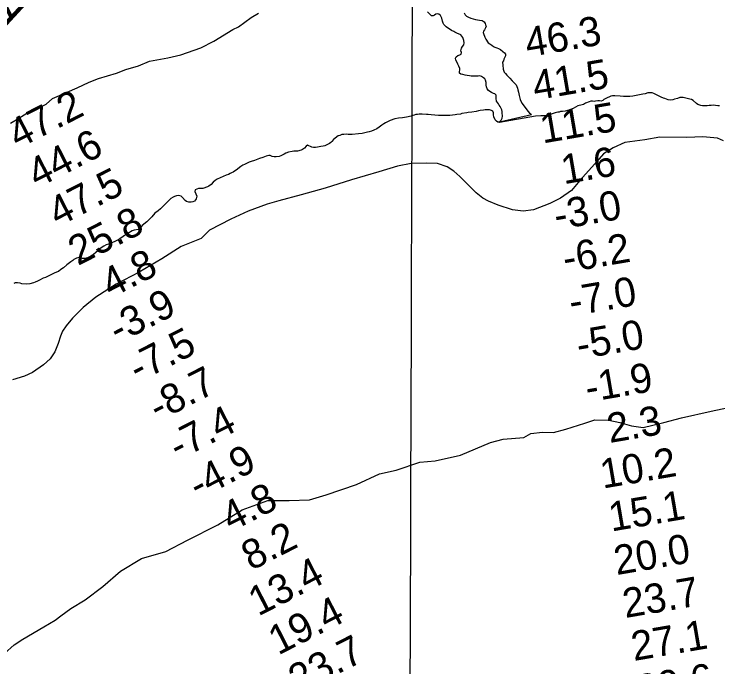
# Model space of a CAD drawing. Extents: x 3146026 to 3183936, y 897894 to 923344.
# Drawn here: x 3165052 to 3166658, y 915854 to 917345 of the extents above; entities that cross this region are included whole.
import ezdxf

# ---------------------------------------------------------------- set-up
doc = ezdxf.new("R2010")
doc.units = 0
for name, color, linetype in [('V-GRID-MAJR', 7, 'Continuous'), ('V-RIVR-EDGE', 7, 'Continuous'), ('V-RIVR-RANG', 7, 'Continuous'), ('V-RIVR-RANG-IDEN', 7, 'Continuous'), ('V-SITE-VEGE', 7, 'Continuous'), ('V-TOPO-SHOR', 7, 'Continuous')]:
    doc.layers.add(name, color=color, linetype=linetype)

msp = doc.modelspace()

# ---------------------------------------------------------------- linework, layer by layer
at = {"layer": 'V-GRID-MAJR'}
msp.add_spline([(3165916.254, 903324.403), (3165935.643, 909383.804), (3165955.043, 915446.67), (3165974.444, 921509.584), (3165974.455, 921513)], degree=3, dxfattribs=at)
at = {"layer": 'V-RIVR-EDGE'}
for points in [[(3166671.010960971, 917055.7046625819), (3166657.3202911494, 917061.5250974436), (3166623.826010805, 917064.3489315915), (3166586.9710815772, 917062.9172785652), (3166525.4532160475, 917063.9830653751), (3166491.3279863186, 917057.9763085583), (3166445.932712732, 917051.3883054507), (3166419.1032493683, 917039.8814834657), (3166397.445197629, 917025.9254185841), (3166376.677465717, 917002.5258872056), (3166343.083026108, 916964.8438966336), (3166324.1448838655, 916942.3535120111), (3166299.1269363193, 916924.4465150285), (3166274.7331604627, 916912.6291133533), (3166237.5405407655, 916897.7977901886), (3166213.7777142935, 916894.8109794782), (3166189.117037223, 916898.2220845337), (3166156.5544959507, 916908.352981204), (3166134.954431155, 916917.8476569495), (3166121.5705756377, 916924.5810039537), (3166106.6775001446, 916936.8001076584), (3166090.575994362, 916952.9814396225), (3166069.0045464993, 916974.0492081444), (3166055.938048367, 916985.9592383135), (3166040.1260361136, 916996.0487157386), (3166018.5206997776, 917003.4115059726), (3165992.3312227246, 917004.3899358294), (3165958.2187953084, 917003.5606152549), (3165927.443671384, 916997.5455745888), (3165884.4690237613, 916984.5558903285), (3165821.9908022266, 916966.7415218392), (3165761.641453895, 916947.7036615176), (3165707.3922439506, 916932.3054005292), (3165656.191597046, 916918.1178290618), (3165629.677984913, 916911.1785800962), (3165586.6943003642, 916894.5342349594), (3165546.4478460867, 916876.3603367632), (3165497.9625902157, 916851.8111151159), (3165478.7274236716, 916832.3670343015), (3165433.6088413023, 916814.5097404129), (3165389.6813684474, 916785.6854515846), (3165337.2225881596, 916755.359473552), (3165285.0766467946, 916728.3828482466), (3165238.405165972, 916698.3471168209), (3165209.7190021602, 916674.967165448), (3165185.2943501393, 916650.6630057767), (3165171.2418913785, 916633.3380081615), (3165162.988028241, 916620.8715832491), (3165158.3918382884, 916609.6143417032), (3165152.563119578, 916592.5735660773), (3165145.512415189, 916574.0130273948), (3165134.8123214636, 916557.5934111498), (3165119.551432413, 916544.2306417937), (3165093.9243747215, 916526.325150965), (3165075.629984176, 916517.8427935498), (3165048.808804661, 916509.686077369)], [(3166535.1389736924, 916411.9543793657), (3166574.8256891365, 916422.9609053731), (3166643.0768762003, 916437.8627495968), (3166682.362095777, 916446.8872934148)], [(3165030.343438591, 915884.6346084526), (3165052.602636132, 915904.8059125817), (3165072.0670531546, 915917.4488225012), (3165119.7277883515, 915945.4892158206), (3165145.9411436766, 915960.8916025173), (3165158.657603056, 915971.1716282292), (3165181.7011598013, 915987.7716379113), (3165214.2698028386, 916007.1242597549), (3165254.4021438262, 916037.9594335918), (3165294.941864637, 916073.1561450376), (3165342.604561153, 916101.9897234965), (3165398.1667473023, 916117.7161339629), (3165448.2011539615, 916143.3710879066), (3165517.295539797, 916178.4971918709), (3165572.508205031, 916213.2610263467), (3165631.2568609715, 916234.5318875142), (3165679.6411544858, 916234.4122470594), (3165726.442019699, 916235.4863069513), (3165764.543345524, 916246.8933481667), (3165833.213680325, 916270.9158408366), (3165885.623719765, 916294.978540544), (3165923.7181809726, 916303.6094337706), (3165977.6998807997, 916321.719322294), (3166013.0034841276, 916324.4081915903), (3166070.9383610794, 916337.3525701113), (3166139.2258325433, 916366.9283394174), (3166168.194742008, 916373.9954175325), (3166215.400045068, 916378.2412373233), (3166231.286303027, 916387.3236400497), (3166258.261462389, 916390.0331031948), (3166282.848240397, 916389.179117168), (3166311.0269067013, 916397.4379343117), (3166354.2888392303, 916410.8151898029), (3166377.3108214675, 916418.6901629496), (3166409.4328583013, 916417.8175443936), (3166434.405441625, 916412.6000594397), (3166461.354123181, 916404.6015232), (3166487.5194261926, 916400.5708739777), (3166535.1389736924, 916411.9543793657)]]:
    msp.add_lwpolyline(points, dxfattribs=at)
at = {"layer": 'V-SITE-VEGE'}
for points in [[(3165043.918000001, 917095.5949999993), (3165060.636000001, 917106.0049999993), (3165083.620000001, 917120.5829999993), (3165108.688000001, 917130.9829999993), (3165125.399000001, 917139.3059999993), (3165140.032000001, 917151.8089999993), (3165173.456000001, 917166.3699999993), (3165196.434000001, 917176.7739999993), (3165223.593000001, 917189.2539999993), (3165244.480000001, 917197.5709999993), (3165286.251000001, 917210.0329999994), (3165307.139000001, 917218.3499999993), (3165336.378000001, 917226.6549999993), (3165361.446000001, 917237.0549999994), (3165403.209000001, 917245.3389999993), (3165432.446000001, 917251.5569999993), (3165478.397000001, 917268.1839999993), (3165507.642000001, 917282.7519999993), (3165551.527000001, 917309.8219999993), (3165564.061000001, 917316.0629999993), (3165593.320000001, 917336.8949999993), (3165610.034000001, 917347.3069999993)], [(3166662.016000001, 917135.0599999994), (3166658.104000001, 917135.3159999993), (3166647.348000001, 917136.8089999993), (3166642.701000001, 917136.0879999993), (3166638.054000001, 917135.8549999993), (3166633.405000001, 917135.1319999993), (3166626.071000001, 917135.3959999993), (3166622.649000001, 917135.6479999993), (3166619.471000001, 917136.1459999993), (3166612.141000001, 917138.6089999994), (3166609.458000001, 917141.0609999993), (3166601.895000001, 917147.4379999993), (3166598.231000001, 917149.6479999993), (3166594.078000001, 917150.8809999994), (3166579.168000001, 917154.0959999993), (3166571.589000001, 917154.1149999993), (3166565.717000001, 917152.4169999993), (3166559.358000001, 917150.9669999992), (3166555.438000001, 917149.5109999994), (3166550.545000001, 917148.2989999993), (3166544.922000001, 917149.2919999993), (3166541.018000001, 917150.5249999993), (3166537.350000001, 917151.9989999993), (3166533.686000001, 917153.2319999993), (3166528.556000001, 917155.4439999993), (3166519.520000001, 917160.1129999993), (3166511.949000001, 917163.8019999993), (3166507.795000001, 917164.7889999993), (3166503.884000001, 917165.2889999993), (3166498.014000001, 917164.8159999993), (3166492.143000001, 917163.1179999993), (3166486.515000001, 917162.3969999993), (3166471.835000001, 917158.7659999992), (3166463.763000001, 917157.8049999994), (3166456.915000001, 917156.8469999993), (3166452.512000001, 917156.3699999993), (3166447.377000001, 917156.8719999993), (3166442.976000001, 917156.8839999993), (3166435.155000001, 917157.3879999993), (3166422.683000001, 917157.9099999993), (3166417.548000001, 917157.9219999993), (3166414.1240000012, 917157.4429999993), (3166402.129000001, 917151.8499999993), (3166397.9650000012, 917149.6579999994), (3166395.270000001, 917147.7089999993), (3166391.844000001, 917146.2509999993), (3166387.932000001, 917146.7479999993), (3166384.510000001, 917146.7579999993), (3166379.128000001, 917145.7939999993), (3166375.460000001, 917145.5559999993), (3166372.038000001, 917146.0559999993), (3166368.370000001, 917146.0639999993), (3166364.698000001, 917144.8519999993), (3166356.377000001, 917141.4479999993), (3166351.234000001, 917138.7709999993), (3166348.297000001, 917137.5569999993), (3166338.264000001, 917135.1359999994), (3166327.981000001, 917129.5349999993), (3166317.702000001, 917125.6519999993), (3166309.627000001, 917123.2269999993), (3166303.757000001, 917122.7519999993), (3166299.354000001, 917122.5179999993), (3166296.173000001, 917121.3039999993), (3166292.993000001, 917121.0659999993), (3166286.878000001, 917119.6139999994), (3166268.276000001, 917113.0589999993), (3166262.406000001, 917112.3399999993), (3166254.091000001, 917112.3579999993), (3166242.110000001, 917112.1449999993), (3166160.197000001, 917097.2909999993), (3166158.937000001, 917097.9279999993), (3166155.756000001, 917097.9339999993)], [(3166155.756000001, 917097.9339999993), (3166153.317000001, 917100.6289999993), (3166150.147000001, 917103.8159999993), (3166146.987000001, 917110.6729999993), (3166146.264000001, 917114.8299999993), (3166146.274000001, 917119.2309999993), (3166144.572000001, 917123.1469999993), (3166141.887000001, 917124.8669999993), (3166137.001000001, 917126.3439999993), (3166131.867000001, 917126.6019999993), (3166127.463000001, 917126.1249999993), (3166123.306000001, 917125.8909999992), (3166115.968000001, 917124.6869999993), (3166112.052000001, 917123.7179999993), (3166106.670000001, 917122.7539999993), (3166096.395000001, 917121.3119999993), (3166088.570000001, 917120.3539999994), (3166085.633000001, 917119.3829999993), (3166074.135000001, 917117.9449999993), (3166070.4650000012, 917116.7309999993), (3166062.392000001, 917115.2849999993), (3166058.724000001, 917115.0489999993), (3166046.737000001, 917113.3679999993), (3166043.559000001, 917113.1299999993), (3166039.401000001, 917113.3839999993), (3166034.021000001, 917113.1549999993), (3166025.219000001, 917113.4209999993), (3166020.330000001, 917113.6769999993), (3166012.261000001, 917114.1869999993), (3166003.951000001, 917114.9409999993), (3165997.104000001, 917115.4469999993), (3165993.194000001, 917115.9459999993), (3165983.659000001, 917116.7019999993), (3165976.323000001, 917116.7199999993), (3165972.653000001, 917115.9999999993), (3165968.985000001, 917115.5159999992), (3165965.315000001, 917114.3039999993), (3165962.380000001, 917113.5769999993), (3165958.217000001, 917112.1229999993), (3165947.696000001, 917109.4559999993), (3165938.400000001, 917107.7669999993), (3165929.350000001, 917107.3019999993), (3165921.279000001, 917105.6099999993), (3165910.267000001, 917102.2139999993), (3165899.738000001, 917096.8609999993), (3165896.064000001, 917094.1799999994), (3165891.409000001, 917091.0139999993), (3165885.285000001, 917086.6269999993), (3165879.897000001, 917082.9739999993), (3165873.2860000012, 917079.5659999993), (3165867.902000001, 917077.6239999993), (3165862.518000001, 917075.9239999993), (3165858.358000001, 917075.2009999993), (3165846.369000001, 917072.0539999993), (3165837.811000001, 917071.5869999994), (3165823.6240000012, 917069.9089999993), (3165819.710000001, 917069.6759999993), (3165814.820000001, 917069.9319999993), (3165811.154000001, 917070.6729999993), (3165804.795000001, 917069.7129999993), (3165800.148000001, 917069.7229999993), (3165795.253000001, 917067.7789999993), (3165791.827000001, 917066.5649999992), (3165784.479000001, 917061.4489999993), (3165781.292000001, 917058.2789999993), (3165777.612000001, 917053.6399999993), (3165774.673000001, 917051.6919999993), (3165771.734000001, 917049.2529999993), (3165766.102000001, 917046.5789999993), (3165761.205000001, 917043.9019999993), (3165757.535000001, 917043.1749999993), (3165752.399000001, 917042.4559999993), (3165744.567000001, 917040.7639999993), (3165739.677000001, 917040.2869999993), (3165735.032000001, 917040.2969999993), (3165731.853000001, 917040.7949999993), (3165721.841000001, 917045.7119999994), (3165718.412000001, 917043.5189999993), (3165714.486000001, 917038.6379999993), (3165710.568000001, 917035.7139999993), (3165707.386000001, 917034.2539999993), (3165699.067000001, 917032.0749999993), (3165690.262000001, 917031.6079999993), (3165686.349000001, 917031.1299999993), (3165678.5190000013, 917029.6799999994), (3165672.156000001, 917027.0059999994), (3165668.484000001, 917025.3039999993), (3165665.543000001, 917023.5999999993), (3165660.8940000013, 917021.1669999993), (3165656.733000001, 917019.9549999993), (3165650.130000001, 917019.2379999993), (3165645.727000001, 917019.0019999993), (3165640.838000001, 917019.9929999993), (3165636.441000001, 917021.9619999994), (3165633.265000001, 917021.9679999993), (3165627.635000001, 917020.2719999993), (3165623.227000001, 917018.8159999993), (3165619.559000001, 917017.3579999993), (3165612.217000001, 917015.4179999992), (3165600.716000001, 917010.8019999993), (3165592.882000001, 917008.3769999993)], [(3165592.882000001, 917008.3769999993), (3165588.477000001, 917006.6769999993), (3165585.294000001, 917005.2129999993), (3165580.643000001, 917003.2719999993), (3165577.950000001, 917001.8109999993), (3165573.789000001, 916999.8659999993), (3165569.381000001, 916997.1869999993), (3165566.197000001, 916994.7499999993), (3165562.029000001, 916990.8459999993), (3165552.231000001, 916983.7809999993), (3165548.070000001, 916982.3249999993), (3165544.887000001, 916980.8639999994), (3165541.2150000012, 916978.9169999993), (3165536.077000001, 916977.4629999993), (3165529.466000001, 916973.8109999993), (3165522.122000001, 916970.8969999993), (3165515.513000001, 916967.9779999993), (3165511.349000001, 916965.2999999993), (3165506.692000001, 916961.3979999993), (3165501.789000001, 916956.0299999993), (3165496.888000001, 916951.8849999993), (3165493.462000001, 916950.1829999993), (3165482.937000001, 916946.7859999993), (3165472.910000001, 916946.3229999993), (3165468.9990000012, 916945.1079999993), (3165465.566000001, 916943.6499999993), (3165464.581000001, 916939.9839999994), (3165467.258000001, 916934.3539999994), (3165468.958000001, 916929.4599999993), (3165468.704000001, 916926.2809999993), (3165467.475000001, 916923.3499999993), (3165466.000000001, 916920.6629999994), (3165463.793000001, 916917.7349999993), (3165460.121000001, 916916.2769999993), (3165456.207000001, 916915.3099999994), (3165451.072000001, 916915.5659999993), (3165445.453000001, 916917.0469999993), (3165442.276000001, 916919.0109999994), (3165436.427000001, 916926.3629999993), (3165433.744000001, 916929.0579999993), (3165430.082000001, 916930.2889999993), (3165426.902000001, 916930.2969999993), (3165422.742000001, 916929.8199999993), (3165417.848000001, 916928.3639999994), (3165414.9110000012, 916927.1489999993), (3165409.766000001, 916923.4939999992), (3165402.660000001, 916917.1529999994), (3165398.492000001, 916912.7619999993), (3165395.797000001, 916910.3229999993), (3165391.873000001, 916905.9319999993), (3165389.1780000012, 916903.4949999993), (3165386.235000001, 916900.5659999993), (3165380.601000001, 916895.9359999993), (3165373.494000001, 916890.5739999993), (3165366.140000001, 916882.2779999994), (3165357.804000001, 916873.7399999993), (3165355.105000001, 916870.5669999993), (3165344.325000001, 916861.7919999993), (3165340.155000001, 916856.4239999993), (3165336.237000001, 916853.0119999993), (3165325.960000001, 916851.3239999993), (3165321.555000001, 916850.1119999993), (3165311.757000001, 916843.5339999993), (3165307.350000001, 916840.8569999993), (3165304.167000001, 916839.1529999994), (3165301.224000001, 916836.9579999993), (3165293.143000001, 916832.0869999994), (3165287.021000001, 916828.1899999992), (3165282.370000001, 916825.7569999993), (3165267.684000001, 916819.9239999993), (3165262.546000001, 916817.9829999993), (3165256.912000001, 916815.0619999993), (3165252.996000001, 916812.8709999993), (3165245.889000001, 916807.2679999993), (3165243.194000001, 916804.5809999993), (3165238.537000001, 916800.4359999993), (3165233.636000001, 916796.2899999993), (3165230.941000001, 916794.3429999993), (3165227.2690000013, 916792.1509999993), (3165219.923000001, 916788.0119999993), (3165213.805000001, 916786.5599999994), (3165208.427000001, 916786.8179999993), (3165200.119000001, 916788.7949999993), (3165194.247000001, 916787.8299999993), (3165191.554000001, 916786.3719999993), (3165188.859000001, 916784.1759999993), (3165186.164000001, 916782.2289999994), (3165181.754000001, 916779.3039999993), (3165172.444000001, 916772.2369999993), (3165164.848000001, 916765.6519999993), (3165158.970000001, 916761.7549999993), (3165153.334000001, 916757.3679999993), (3165148.931000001, 916755.9119999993), (3165143.788000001, 916753.4789999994), (3165131.546000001, 916747.3959999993), (3165123.714000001, 916743.7469999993), (3165118.330000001, 916742.0469999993), (3165110.250000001, 916737.6679999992), (3165105.354000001, 916735.2349999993), (3165100.457000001, 916733.0479999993), (3165096.297000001, 916731.5919999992)], [(3165096.297000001, 916731.5919999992), (3165088.220000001, 916728.9209999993), (3165079.418000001, 916728.4539999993), (3165070.126000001, 916729.2099999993), (3165066.216000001, 916730.4429999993), (3165059.618000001, 916731.4379999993), (3165054.481000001, 916731.2069999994), (3165051.545000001, 916729.9899999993)]]:
    msp.add_lwpolyline(points, dxfattribs=at)
at = {"layer": 'V-TOPO-SHOR'}
msp.add_line((3166160.174000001, 917099.1589999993), (3166232.917000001, 917115.5489999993), dxfattribs=at)
for points in [[(3166160.174000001, 917099.1589999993), (3166161.388000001, 917100.3649999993), (3166163.8400000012, 917102.8039999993), (3166165.806000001, 917106.9579999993), (3166166.795000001, 917111.5999999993), (3166166.080000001, 917119.1819999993), (3166165.601000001, 917122.8499999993), (3166164.876000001, 917126.5199999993), (3166161.472000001, 917134.1099999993), (3166159.277000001, 917137.0509999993), (3166157.329000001, 917139.7439999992), (3166155.136000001, 917142.9289999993), (3166153.186000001, 917145.8679999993), (3166151.980000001, 917151.9849999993), (3166151.990000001, 917155.8969999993), (3166151.998000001, 917159.5649999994), (3166149.072000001, 917162.5059999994), (3166146.141000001, 917163.7339999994), (3166141.744000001, 917165.9459999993), (3166137.839000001, 917168.4019999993), (3166134.910000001, 917170.6089999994), (3166131.496000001, 917174.0419999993), (3166129.796000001, 917178.6929999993), (3166129.561000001, 917182.8499999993), (3166129.575000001, 917188.4739999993), (3166127.877000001, 917194.3479999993), (3166126.173000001, 917197.0409999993), (3166123.488000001, 917199.2489999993), (3166118.849000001, 917202.1939999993), (3166114.696000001, 917203.6699999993), (3166110.784000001, 917203.4369999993), (3166105.892000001, 917202.9599999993), (3166095.379000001, 917203.4759999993), (3166091.222000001, 917203.7299999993), (3166086.0900000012, 917204.4749999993), (3166081.447000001, 917205.7099999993), (3166075.825000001, 917206.9469999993), (3166071.915000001, 917207.6909999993), (3166068.741000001, 917209.6549999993), (3166068.508000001, 917213.8119999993), (3166069.003000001, 917216.9909999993), (3166069.257000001, 917220.4129999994), (3166066.824000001, 917225.7989999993), (3166064.881000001, 917230.2039999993), (3166063.179000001, 917234.3659999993), (3166060.502000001, 917239.7519999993), (3166059.779000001, 917244.1549999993), (3166061.256000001, 917247.5749999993), (3166064.440000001, 917250.5019999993), (3166069.337000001, 917252.1999999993), (3166072.274000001, 917253.4159999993), (3166072.774000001, 917257.5719999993), (3166071.557000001, 917260.7519999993), (3166072.300000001, 917264.1739999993), (3166073.2860000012, 917267.1069999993), (3166075.741000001, 917271.2559999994), (3166078.684000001, 917274.9179999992), (3166079.186000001, 917279.5629999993), (3166078.4650000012, 917284.9429999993), (3166075.792000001, 917291.7979999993), (3166074.088000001, 917294.7369999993), (3166071.895000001, 917297.1859999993), (3166062.1240000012, 917301.6119999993), (3166058.216000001, 917303.3339999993), (3166055.2860000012, 917304.8089999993), (3166050.401000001, 917307.7559999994), (3166038.195000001, 917315.6099999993), (3166035.512000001, 917318.0609999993), (3166032.586000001, 917321.4939999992), (3166031.125000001, 917324.4309999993), (3166029.913000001, 917328.8359999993), (3166027.976000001, 917335.6859999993), (3166027.005000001, 917338.6229999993), (3166025.057000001, 917342.0519999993), (3166021.639000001, 917344.5049999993), (3166017.486000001, 917345.7379999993), (3166014.3030000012, 917344.5239999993), (3166011.121000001, 917342.8199999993), (3166008.425000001, 917340.8699999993), (3166005.003000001, 917341.1239999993), (3166001.587000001, 917343.8209999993), (3165995.244000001, 917350.1949999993)], [(3166079.112000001, 917348.0299999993), (3166081.545000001, 917343.3789999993), (3166084.228000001, 917340.4379999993), (3166088.869000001, 917337.9799999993), (3166094.730000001, 917335.7639999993), (3166099.373000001, 917334.2859999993), (3166104.7490000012, 917332.8049999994), (3166109.881000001, 917331.5699999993), (3166114.280000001, 917330.8249999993), (3166120.637000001, 917330.3209999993), (3166124.787000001, 917327.3759999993), (3166127.222000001, 917323.7019999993), (3166128.192000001, 917320.7649999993), (3166129.163000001, 917317.5839999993), (3166127.687000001, 917313.6749999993), (3166125.475000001, 917309.0359999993), (3166123.511000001, 917306.1049999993), (3166122.282000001, 917303.1739999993), (3166123.007000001, 917300.2379999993), (3166126.167000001, 917292.1599999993), (3166128.600000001, 917287.5089999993), (3166133.960000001, 917279.6699999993), (3166137.863000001, 917276.7269999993), (3166142.014000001, 917274.0249999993)], [(3166142.014000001, 917274.0249999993), (3166146.164000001, 917271.0819999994), (3166149.338000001, 917269.6079999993), (3166153.491000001, 917268.1289999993), (3166157.401000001, 917266.4089999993), (3166161.796000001, 917263.9509999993), (3166167.410000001, 917259.7809999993), (3166171.069000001, 917256.3489999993), (3166173.506000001, 917253.4079999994), (3166173.742000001, 917249.9839999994), (3166169.810000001, 917241.9249999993), (3166168.579000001, 917238.5049999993), (3166166.859000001, 917235.3279999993), (3166167.086000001, 917227.9919999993), (3166168.532000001, 917219.1859999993), (3166170.7150000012, 917212.5789999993), (3166173.396000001, 917209.1489999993), (3166176.322000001, 917205.7179999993), (3166178.762000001, 917203.2669999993), (3166183.396000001, 917198.8529999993), (3166188.760000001, 917192.7279999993), (3166193.638000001, 917188.0689999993), (3166195.834000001, 917185.8629999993), (3166197.783000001, 917183.1699999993), (3166200.700000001, 917175.8259999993), (3166201.912000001, 917171.9099999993), (3166203.366000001, 917166.5279999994), (3166204.571000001, 917159.1879999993), (3166206.023000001, 917153.0699999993), (3166207.237000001, 917149.8899999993), (3166208.695000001, 917146.2179999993), (3166211.616000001, 917140.5879999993), (3166217.952000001, 917132.2569999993), (3166225.264000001, 917122.4589999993), (3166228.434000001, 917118.7829999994), (3166231.850000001, 917116.0839999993), (3166232.917000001, 917115.5489999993)]]:
    msp.add_lwpolyline(points, dxfattribs=at)

# ---------------------------------------------------------------- texts
at = {"layer": 'V-RIVR-RANG'}
for s, height, rotation, p in [('46.3', 67.00000000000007, 9.7283257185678, (3166224.066842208, 917246.4440647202)), ('41.5', 67.00000000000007, 9.7283257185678, (3166241.206842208, 917147.9240647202)), ('47.2', 66.99999999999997, 27.048325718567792, (3165060.7461659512, 917036.3059038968)), ('11.5', 67.00000000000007, 9.7283257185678, (3166258.346842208, 917049.4040647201)), ('44.6', 66.99999999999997, 27.048325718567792, (3165104.7996686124, 916946.5182427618)), ('1.6', 67.00000000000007, 9.7283257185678, (3166306.4262227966, 916956.187202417)), ('47.5', 66.99999999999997, 27.048325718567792, (3165152.1421659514, 916858.4109038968)), ('-3.0', 67.00000000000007, 9.7283257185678, (3166289.7679919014, 916851.8727662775)), ('25.8', 66.99999999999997, 27.048325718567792, (3165197.8411659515, 916769.4629038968)), ('-6.2', 67.00000000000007, 9.7283257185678, (3166309.767842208, 916753.8430647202)), ('4.8', 66.99999999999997, 27.048325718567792, (3165273.1401180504, 916695.6298043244)), ('-7.0', 67.00000000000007, 9.7283257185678, (3166324.0479919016, 916654.8327662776)), ('-3.9', 66.99999999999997, 27.048325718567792, (3165289.00223776, 916591.447952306)), ('-5.0', 67.00000000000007, 9.7283257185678, (3166341.1879919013, 916556.3127662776)), ('-7.5', 66.99999999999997, 27.048325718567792, (3165334.9351659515, 916502.6199038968)), ('-8.7', 66.99999999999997, 27.048325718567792, (3165380.6331659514, 916413.6729038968)), ('-1.9', 67.00000000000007, 9.7283257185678, (3166360.927855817, 916458.2384921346)), ('-7.4', 66.99999999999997, 27.048325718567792, (3165426.331165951, 916324.7249038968)), ('2.3', 67.00000000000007, 9.7283257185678, (3166411.086127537, 916365.3792105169)), ('-4.9', 66.99999999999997, 27.048325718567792, (3165471.79523776, 916235.6579523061)), ('10.2', 67.00000000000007, 9.7283257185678, (3166395.468842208, 916261.2430647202)), ('4.8', 66.99999999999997, 27.048325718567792, (3165547.32911805, 916161.9438043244)), ('15.1', 67.00000000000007, 9.7283257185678, (3166414.9487197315, 916163.1232179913)), ('8.2', 66.99999999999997, 27.048325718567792, (3165593.02711805, 916072.9958043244)), ('20.0', 67.00000000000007, 9.7283257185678, (3166426.8889919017, 916063.7117662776)), ('13.4', 66.99999999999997, 27.048325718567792, (3165609.1241659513, 915968.9349038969)), ('23.7', 67.00000000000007, 9.7283257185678, (3166446.888842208, 915965.6820647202)), ('19.4', 66.99999999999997, 27.048325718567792, (3165654.822165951, 915879.9869038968)), ('27.1', 67.00000000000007, 9.7283257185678, (3166466.3687197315, 915867.5632179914)), ('23.7', 66.99999999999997, 27.048325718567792, (3165700.5201659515, 915791.0389038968)), ('29.6', 67.00000000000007, 9.7283257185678, (3166479.3489374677, 915768.3300566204))]:
    msp.add_text(s, height=height, rotation=rotation, dxfattribs=at).set_placement(p)
at = {"layer": 'V-RIVR-RANG-IDEN'}
msp.add_text('R-75A', height=82.99999799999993, rotation=297.1925023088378, dxfattribs=at).set_placement((3164884.3370000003, 917589.6510000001))

doc.saveas('drawing.dxf')
